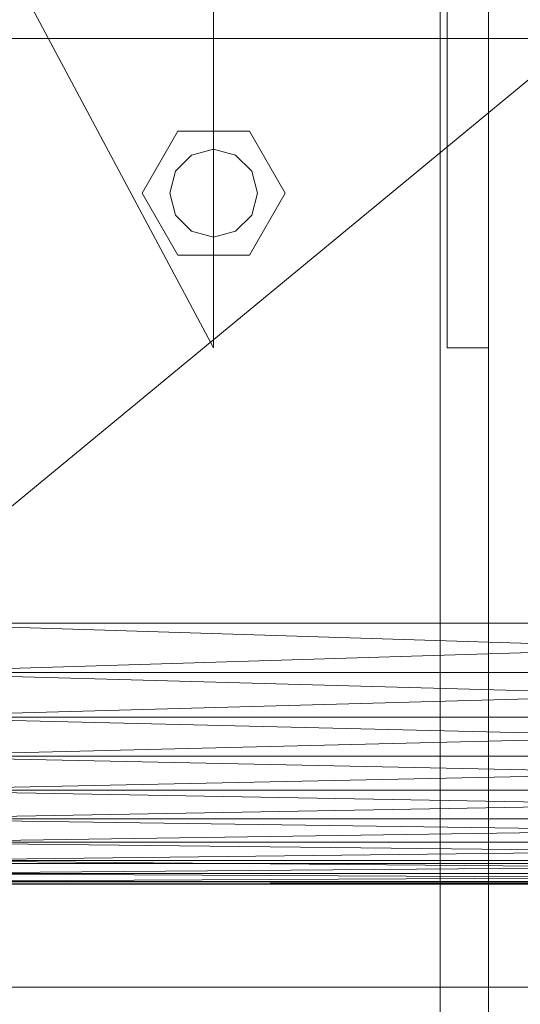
# Model space of a CAD drawing. Header units: millimetres. Extents: x -2233 to 61924, y -68080 to 6847.
# Tile 353 of 656: x 1502 to 1575, y -33946 to -33803. Entities that reach past the tile are written whole.
import ezdxf

# ---------------------------------------------------------------- set-up
doc = ezdxf.new("R2010")
doc.units = ezdxf.units.MM
for name, color, linetype, lineweight in [('COTAS_O', 1, 'Continuous', 0), ('frontal_C03', 7, 'Continuous', 0), ('frontal_secador', 7, 'Continuous', 0)]:
    doc.layers.add(name, color=color, linetype=linetype, lineweight=lineweight)
doc.dimstyles.new('R19_100', dxfattribs={"dimtxt": 250, "dimasz": 150, "dimexe": 150, "dimexo": 80, "dimgap": 100, "dimtad": 1, "dimtih": 1, "dimtoh": 1, "dimdsep": 46, "dimcen": 0.09, "dimadec": 0, "dimazin": 0, "dimtfac": 1, "dimtdec": 4, "dimtofl": 0, "dimtmove": 0, "dimatfit": 3, "dimfxl": 1, "dimtolj": 1, "dimtzin": 0, "dimarcsym": 0})

# ---------------------------------------------------------------- blocks, each defined once
blk = doc.blocks.new('DIM_R27_52')
at = {"layer": 'COTAS_O'}
for p, q in [((-1725, -33700), (-1575, -33655)), ((1725, -33700), (1575, -33655)), ((-1725, -34400), (-1725, -33700)), ((-1725, -33700), (1725, -33700)), ((-1725, -33700), (-1575, -33745)), ((1725, -33700), (1575, -33745)), ((1725, -34400), (1725, -33700))]:
    blk.add_line(p, q, dxfattribs=at)
blk.add_text('3450 O', height=250, dxfattribs=at).set_placement((0, -33600))

msp = doc.modelspace()

# ---------------------------------------------------------------- linework, layer by layer
at = {"layer": 'frontal_C03'}
for p, q in [((1563, -35975), (1563, -32996.942)), ((1570, -35975), (1570, -32996.942)), ((1563, -35975), (1563, -33266.434)), ((1570, -35975), (1570, -33266.434)), ((1530, -33850.417), (1475, -33747.417)), ((1530, -33747.417), (1530, -33850.417)), ((1564, -33850.417), (1564, -33747.417)), ((1570, -33850.417), (1570, -33747.417)), ((1480, -33805.417), (1580, -33805.417)), ((1497, -33805.417), (1563, -33805.417)), ((1563, -33805.417), (1570, -33805.417)), ((1563, -35975), (1563, -33805.417)), ((1570, -35975), (1570, -33805.417)), ((1519.6, -33827.917), (1524.8, -33818.91)), ((1524.8, -33818.91), (1535.2, -33818.91)), ((1535.2, -33818.91), (1540.4, -33827.917)), ((1526.8, -33822.374), (1530, -33821.517)), ((1530, -33821.517), (1533.2, -33822.374)), ((1524.457, -33824.717), (1526.8, -33822.374)), ((1533.2, -33822.374), (1535.543, -33824.717)), ((1523.6, -33827.917), (1524.457, -33824.717)), ((1535.543, -33824.717), (1536.4, -33827.917)), ((1524.8, -33836.923), (1519.6, -33827.917)), ((1524.457, -33831.117), (1523.6, -33827.917)), ((1540.4, -33827.917), (1535.2, -33836.923)), ((1536.4, -33827.917), (1535.543, -33831.117)), ((1526.8, -33833.459), (1524.457, -33831.117)), ((1535.543, -33831.117), (1533.2, -33833.459)), ((1530, -33834.317), (1526.8, -33833.459)), ((1533.2, -33833.459), (1530, -33834.317)), ((1535.2, -33836.923), (1524.8, -33836.923)), ((1570, -33850.417), (1564, -33850.417))]:
    msp.add_line(p, q, dxfattribs=at)
at = {"layer": 'frontal_secador'}
for p, q in [((1715, -33696.5), (1480, -33890.5)), ((1715, -33897.72), (1480, -33890.5)), ((1715, -33890.5), (1480, -33890.5)), ((1715, -33890.5), (1480, -33897.72)), ((1715, -33904.18), (1480, -33897.72)), ((1715, -33897.72), (1480, -33897.72)), ((1715, -33897.72), (1480, -33904.18)), ((1715, -33909.88), (1480, -33904.18)), ((1715, -33904.18), (1480, -33904.18)), ((1715, -33904.18), (1480, -33909.88)), ((1715, -33914.82), (1480, -33909.88)), ((1715, -33909.88), (1480, -33909.88)), ((1715, -33909.88), (1480, -33914.82)), ((1715, -33919), (1480, -33914.82)), ((1715, -33914.82), (1480, -33914.82)), ((1715, -33914.82), (1480, -33919)), ((1715, -33922.42), (1480, -33919)), ((1715, -33919), (1480, -33919)), ((1715, -33919), (1480, -33922.42)), ((1715, -33925.08), (1480, -33922.42)), ((1715, -33922.42), (1480, -33922.42)), ((1715, -33922.42), (1480, -33925.08)), ((1440, -33925.5), (1710, -33925.5)), ((1715, -33926.98), (1480, -33925.08)), ((1715, -33925.08), (1480, -33925.08)), ((1715, -33925.08), (1480, -33926.98)), ((1715, -33928.12), (1480, -33926.98)), ((1715, -33926.98), (1480, -33926.98)), ((1715, -33926.98), (1480, -33928.12)), ((1715, -33928.5), (1480, -33928.12)), ((1715, -33928.12), (1480, -33928.12)), ((1715, -33928.12), (1480, -33928.5)), ((1480, -33928.5), (1715, -33928.5)), ((1325, -33943.5), (2125, -33943.5)), ((1440, -33943.5), (1710, -33943.5))]:
    msp.add_line(p, q, dxfattribs=at)

# ---------------------------------------------------------------- dimensions: what is measured, and where the dimension line sits
at = {"layer": 'COTAS_O'}
dim = msp.add_aligned_dim(p1=(-1725, -34400), p2=(1725, -34400), distance=700, text='<> O', dimstyle='R19_100', dxfattribs=at)
dim.commit()
dim.dimension.update_dxf_attribs({"geometry": 'DIM_R27_52', "text_midpoint": (0, -33700)})

doc.saveas('drawing.dxf')
